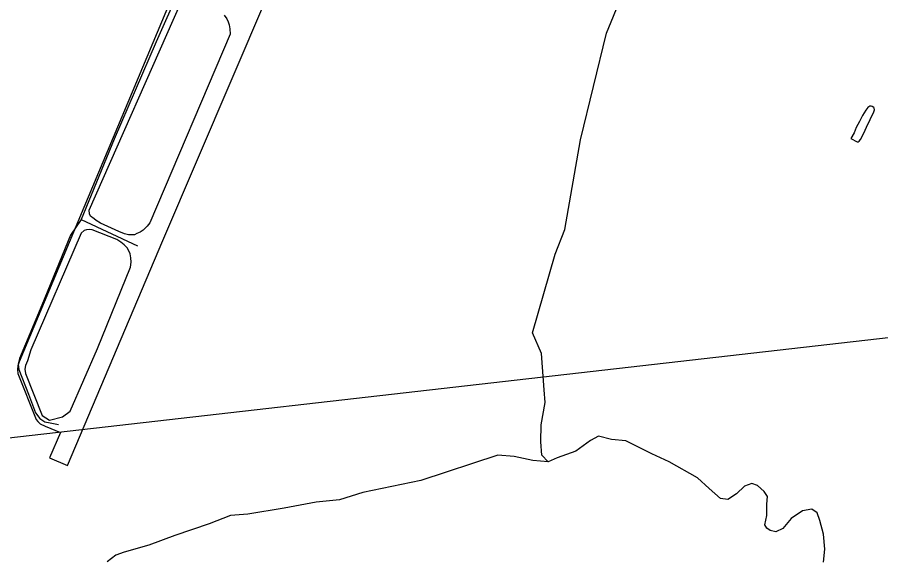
# Model space of a CAD drawing. Extents: x 2082433 to 2279600, y 546599 to 755198.
# Drawn here: x 2180043 to 2184792, y 649151 to 652131 of the extents above; entities that cross this region are included whole.
import ezdxf

# ---------------------------------------------------------------- set-up
doc = ezdxf.new("R2010")
doc.units = 0
for name, color, linetype in [('Exist Aviation Commercial or Municipal Perimeter Paved', 7, 'Continuous'), ('Exist Boundary Political Fire Districts', 7, 'Continuous'), ('Exist Hydrographic Creek Single Shore', 7, 'Continuous'), ('Exist Hydrographic Misc Water Feature', 7, 'Continuous'), ('Exist Road Non-System Type 51', 7, 'Continuous')]:
    doc.layers.add(name, color=color, linetype=linetype)

msp = doc.modelspace()

# ---------------------------------------------------------------- linework, layer by layer
at = {"layer": 'Exist Aviation Commercial or Municipal Perimeter Paved'}
for p, q in [((2180842.8, 650902.4), (2182141, 653936.8)), ((2180894.3, 652242.9), (2180053.7, 650234.4)), ((2180438, 651069.3), (2180941.8, 652209.9)), ((2181181.5, 652141.9), (2181195.1, 652121.8)), ((2181195.1, 652121.8), (2181203.1, 652105.3)), ((2181203.1, 652105.3), (2181208.8, 652088.9)), ((2181208.8, 652088.9), (2181211.5, 652066.7)), ((2181211.5, 652066.7), (2181213.7, 652036.7)), ((2181213.7, 652036.7), (2180772.2, 650999.4)), ((2180440.3, 651048.7), (2180438, 651069.3)), ((2180446, 651036.2), (2180440.3, 651048.7)), ((2180465.3, 651021.5), (2180446, 651036.2)), ((2180477, 651011.9), (2180465.3, 651021.5)), ((2180500.6, 650998), (2180477, 651011.9)), ((2180601, 650951.7), (2180500.6, 650998)), ((2180756.9, 650980.4), (2180735.5, 650959.8)), ((2180772.2, 650999.4), (2180756.9, 650980.4)), ((2180394.7, 650942.8), (2180117.5, 650301.2)), ((2180410.1, 650956.8), (2180394.7, 650942.8)), ((2180423.2, 650960.5), (2180410.1, 650956.8)), ((2180438.8, 650962.7), (2180423.2, 650960.5)), ((2180455.4, 650960.5), (2180438.8, 650962.7)), ((2180590.8, 650906.9), (2180455.4, 650960.5)), ((2180632, 650938.4), (2180601, 650951.7)), ((2180654.1, 650934.1), (2180632, 650938.4)), ((2180672.4, 650934.1), (2180654.1, 650934.1)), ((2180687.8, 650934.1), (2180672.4, 650934.1)), ((2180701.1, 650939.9), (2180687.8, 650934.1)), ((2180718.5, 650948), (2180701.1, 650939.9)), ((2180735.5, 650959.8), (2180718.5, 650948)), ((2180319.3, 649663.7), (2180842.8, 650902.4)), ((2180612.7, 650892.9), (2180590.8, 650906.9)), ((2180631.4, 650878.2), (2180612.7, 650892.9)), ((2180646.6, 650862), (2180631.4, 650878.2)), ((2180655.6, 650849.5), (2180646.6, 650862)), ((2180663.6, 650829.7), (2180655.6, 650849.5)), ((2180668.1, 650806.8), (2180663.6, 650829.7)), ((2180666.4, 650755.4), (2180669.3, 650783.4)), ((2180669.3, 650783.4), (2180668.1, 650806.8)), ((2180484.6, 650307.2), (2180666.4, 650755.4)), ((2180117.5, 650301.2), (2180099.1, 650239.3)), ((2180334.1, 649963.7), (2180484.6, 650307.2)), ((2180046.8, 650212.7), (2180044.7, 650193)), ((2180053.7, 650234.4), (2180046.8, 650212.7)), ((2180089, 650214.7), (2180084.3, 650194)), ((2180099.1, 650239.3), (2180089, 650214.7)), ((2180044.7, 650193), (2180045.7, 650170.4)), ((2180045.7, 650170.4), (2180147, 649917.5)), ((2180084.3, 650194), (2180088, 650170.4)), ((2180088, 650170.4), (2180179.4, 649939.2)), ((2180179.4, 649939.2), (2180219.8, 649913.5)), ((2180219.8, 649913.5), (2180291.8, 649931.3)), ((2180291.8, 649931.3), (2180334.1, 649963.7)), ((2180147, 649917.5), (2180156.1, 649905.7)), ((2180156.1, 649905.7), (2180169.8, 649893.9)), ((2180169.8, 649893.9), (2180196.3, 649880.1)), ((2180196.3, 649880.1), (2180280.7, 649845.7)), ((2180280.7, 649845.7), (2180220.9, 649706.9)), ((2180220.9, 649706.9), (2180319.3, 649663.7))]:
    msp.add_line(p, q, dxfattribs=at)
at = {"layer": 'Exist Boundary Political Fire Districts'}
msp.add_lwpolyline([(2186214.5, 650525.1), (2176828.8, 649452.8)], dxfattribs=at)
at = {"layer": 'Exist Hydrographic Creek Single Shore'}
for points in [[(2182962.8, 649684.9), (2182928.8, 649721), (2182922.1, 649794.9), (2182923.8, 649887.3), (2182945.9, 650010.8), (2182941, 650080.5), (2182926, 650279.8), (2182876.2, 650394.4), (2183000.7, 650827.8), (2183055.5, 650962.3), (2183140.1, 651455.4), (2183284.5, 652043.2), (2183686.8, 653026.1), (2183483.7, 653398.2), (2183525.1, 653436.6), (2183319.4, 653816.6), (2183288.8, 654008.9), (2183175.8, 654280.2)], [(2184477.6, 649133), (2184484.1, 649204.7), (2184476.5, 649287), (2184456.4, 649361.7), (2184442.1, 649402.9), (2184412.7, 649423), (2184361.5, 649414.6), (2184299.4, 649372.6), (2184253.2, 649318.1), (2184214.6, 649298.7), (2184184.3, 649306.3), (2184165.9, 649319.7), (2184154.1, 649338.2), (2184165, 649389.4), (2184165.9, 649450.7), (2184170.1, 649492.7), (2184151.6, 649520.4), (2184114.7, 649554.8), (2184083.2, 649565.7), (2184042, 649549.8), (2183998.4, 649508.6), (2183951.4, 649477.6), (2183910.2, 649482.6), (2183848.1, 649538), (2183783.5, 649595.9), (2183627.7, 649684.9), (2183533.7, 649728.6), (2183389.7, 649800), (2183311.6, 649806.7), (2183239.4, 649825.1), (2183195.8, 649801.6), (2183115.2, 649743.7), (2183012.4, 649705.9)], [(2183012.4, 649705.9), (2182962.8, 649684.9), (2182878.9, 649691.7), (2182775.6, 649713.5), (2182685.8, 649721.9), (2182262.6, 649582.5), (2181943.7, 649515.9), (2181814.8, 649475.1), (2181686.7, 649462.5), (2181511.3, 649429.7), (2181311.9, 649397), (2181215.3, 649388.6), (2181097.8, 649344.1), (2180910.2, 649278.6), (2180766.6, 649225.7), (2180631, 649187.1), (2180585.7, 649171.1), (2180537.7, 649134.4)]]:
    msp.add_lwpolyline(points, dxfattribs=at)
at = {"layer": 'Exist Hydrographic Misc Water Feature'}
msp.add_lwpolyline([(2184628.4, 651463.2), (2184662.4, 651445.5), (2184668.4, 651445.8), (2184672.9, 651449.6), (2184680.3, 651457.8), (2184698.3, 651492), (2184714.1, 651526.1), (2184753.7, 651610.2), (2184757.8, 651622.1), (2184755.3, 651630.2), (2184753.3, 651634.1), (2184745.5, 651640.2), (2184739.3, 651641.9), (2184731.3, 651641.9), (2184721.5, 651633.7), (2184709.8, 651619.6), (2184691.5, 651589.5), (2184675.5, 651557.9), (2184657.9, 651523.6), (2184646, 651495.4), (2184628.4, 651463.2)], dxfattribs=at)
at = {"layer": 'Exist Road Non-System Type 51'}
for points in [[(2180932.6, 652280.8), (2180807, 651995.8), (2180576.2, 651460.1), (2180393.9, 651017.6), (2180703.8, 650873.8)], [(2180393.9, 651017.6), (2180335.2, 650931.5), (2180177.2, 650546.7), (2180055.7, 650252.1), (2180047.6, 650221.7), (2180051.6, 650193.3), (2180104.3, 650056.6), (2180142.8, 649953.3), (2180167.1, 649923), (2180195.4, 649904.7), (2180223.8, 649898.7), (2180270.4, 649890.6)]]:
    msp.add_lwpolyline(points, dxfattribs=at)

doc.saveas('drawing.dxf')
